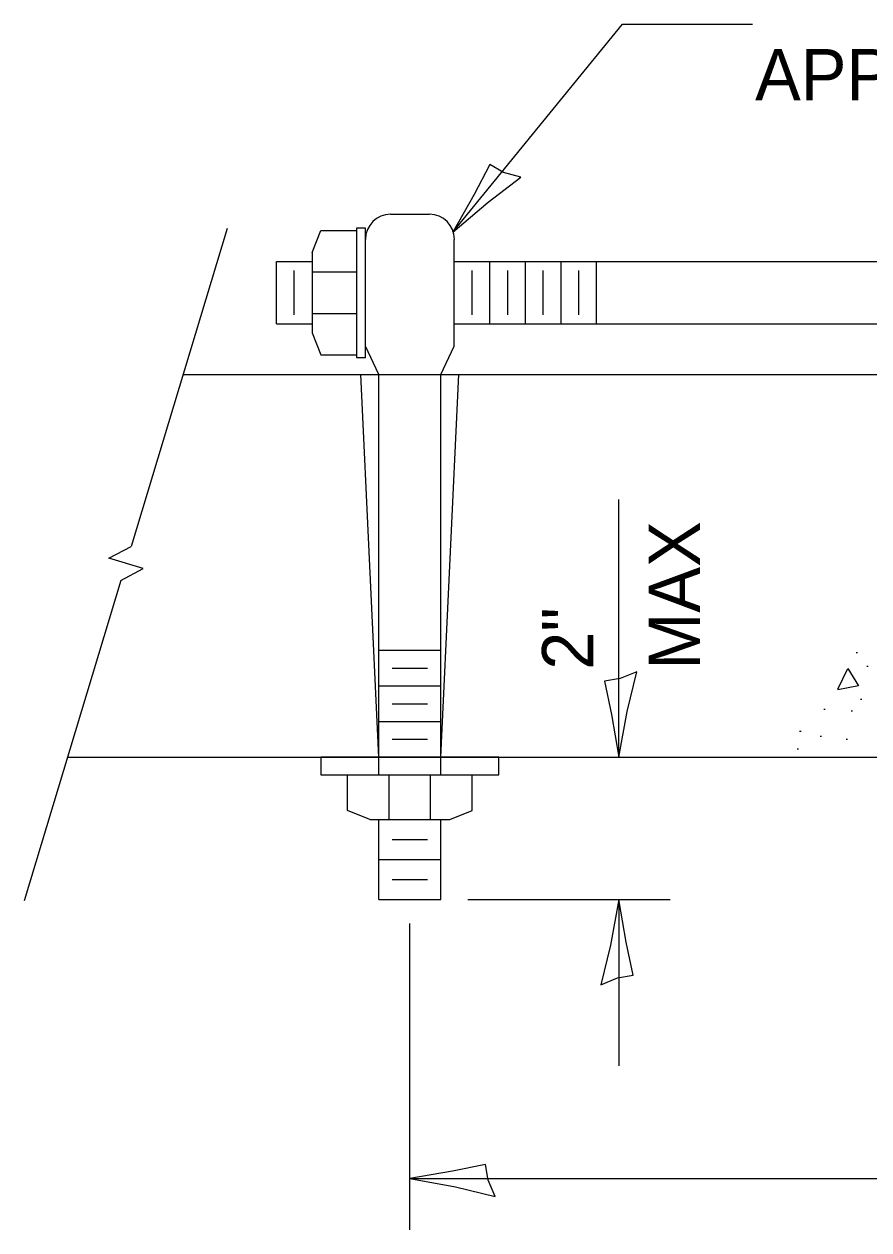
# Model space of a CAD drawing. Extents: x 2133490 to 2172050, y 2138301 to 2145980.
# Drawn here: x 2171624.1 to 2171723.1, y 2145130.7 to 2145271.8 of the extents above; entities that cross this region are included whole.
import ezdxf

# ---------------------------------------------------------------- set-up
doc = ezdxf.new("R2010")
doc.units = 0
for name, color, linetype in [('Design_PR_Roadway Dimensions', 7, 'Continuous'), ('Drainage_PR_Pipe Culvert', 7, 'Continuous'), ('Level 23', 7, 'Continuous')]:
    doc.layers.add(name, color=color, linetype=linetype)

msp = doc.modelspace()

# ---------------------------------------------------------------- linework, layer by layer
at = {"layer": 'Design_PR_Roadway Dimensions'}
for p, q in [((2171676.06, 2145169.33), (2171699.77, 2145169.33)), ((2171669.29, 2145130.65), (2171669.29, 2145166.51)), ((2171669.29, 2145136.65), (2171878.66, 2145136.65))]:
    msp.add_line(p, q, dxfattribs=at)
at = {"layer": 'Drainage_PR_Pipe Culvert'}
for p, q in [((2171667.01, 2145249.54), (2171671.57, 2145249.54)), ((2171647.89, 2145247.86), (2171636.64, 2145210.66)), ((2171657.83, 2145245.05), (2171658.87, 2145247.65)), ((2171658.87, 2145247.65), (2171663.04, 2145247.65)), ((2171663.04, 2145247.65), (2171663.04, 2145233.07)), ((2171664.08, 2145234.11), (2171664.08, 2145246.61)), ((2171674.49, 2145234.11), (2171674.49, 2145246.61)), ((2171657.83, 2145245.05), (2171657.83, 2145235.67)), ((2171653.66, 2145244.01), (2171657.83, 2145244.01)), ((2171653.66, 2145236.71), (2171653.66, 2145244.01)), ((2171655.75, 2145237.76), (2171655.75, 2145242.96)), ((2171657.83, 2145242.79), (2171663.04, 2145242.79)), ((2171674.49, 2145244.01), (2171871.89, 2145244.01)), ((2171676.58, 2145237.76), (2171676.58, 2145242.96)), ((2171678.66, 2145236.71), (2171678.66, 2145244.01)), ((2171680.75, 2145237.76), (2171680.75, 2145242.96)), ((2171682.83, 2145236.71), (2171682.83, 2145244.01)), ((2171684.91, 2145237.76), (2171684.91, 2145242.96)), ((2171687, 2145236.71), (2171687, 2145244.01)), ((2171689.08, 2145237.76), (2171689.08, 2145242.96)), ((2171691.16, 2145236.71), (2171691.16, 2145244.01)), ((2171657.83, 2145237.93), (2171663.04, 2145237.93)), ((2171653.66, 2145236.71), (2171657.83, 2145236.71)), ((2171657.83, 2145235.67), (2171658.87, 2145233.07)), ((2171674.49, 2145236.71), (2171871.89, 2145236.71)), ((2171658.87, 2145233.07), (2171663.04, 2145233.07)), ((2171665.64, 2145230.79), (2171664.08, 2145234.11)), ((2171672.93, 2145230.79), (2171674.49, 2145234.11)), ((2171642.72, 2145230.79), (2171905.23, 2145230.79)), ((2171665.64, 2145186), (2171663.56, 2145230.79)), ((2171665.64, 2145183.91), (2171665.64, 2145230.79)), ((2171672.93, 2145186), (2171675.02, 2145230.79)), ((2171672.93, 2145183.91), (2171672.93, 2145230.79)), ((2171634.04, 2145209.27), (2171636.64, 2145210.66)), ((2171638.03, 2145208.06), (2171634.04, 2145209.27)), ((2171635.43, 2145206.67), (2171638.03, 2145208.06)), ((2171635.43, 2145206.67), (2171624.1, 2145169.18)), ((2171665.64, 2145198.5), (2171672.93, 2145198.5)), ((2171721.55, 2145198.24), (2171721.72, 2145198.24)), ((2171667.2, 2145196.41), (2171671.37, 2145196.41)), ((2171722.8, 2145196.63), (2171722.97, 2145196.63)), ((2171665.64, 2145194.33), (2171672.93, 2145194.33)), ((2171667.2, 2145192.25), (2171671.37, 2145192.25)), ((2171722.09, 2145192.76), (2171722.25, 2145192.76)), ((2171717.78, 2145191.61), (2171717.95, 2145191.61)), ((2171720.97, 2145191.4), (2171721.14, 2145191.4)), ((2171665.64, 2145190.16), (2171672.93, 2145190.16)), ((2171667.2, 2145188.08), (2171671.37, 2145188.08)), ((2171714.95, 2145189.03), (2171715.12, 2145189.03)), ((2171717.36, 2145188.46), (2171717.52, 2145188.46)), ((2171720.4, 2145188.1), (2171720.57, 2145188.1)), ((2171714.64, 2145186.95), (2171714.81, 2145186.95)), ((2171629.18, 2145186), (2171918.77, 2145186)), ((2171662, 2145183.91), (2171676.58, 2145183.91)), ((2171662, 2145179.75), (2171662, 2145183.91)), ((2171666.86, 2145178.7), (2171666.86, 2145183.91)), ((2171671.72, 2145178.7), (2171671.72, 2145183.91)), ((2171676.58, 2145179.75), (2171676.58, 2145183.91)), ((2171664.6, 2145178.7), (2171662, 2145179.75)), ((2171673.97, 2145178.7), (2171676.58, 2145179.75)), ((2171664.6, 2145178.7), (2171673.97, 2145178.7)), ((2171665.64, 2145169.33), (2171665.64, 2145178.7)), ((2171672.93, 2145169.33), (2171672.93, 2145178.7)), ((2171667.2, 2145176.36), (2171671.37, 2145176.36)), ((2171665.64, 2145174.02), (2171672.93, 2145174.02)), ((2171667.2, 2145171.67), (2171671.37, 2145171.67)), ((2171665.64, 2145169.33), (2171672.93, 2145169.33))]:
    msp.add_line(p, q, dxfattribs=at)
for points in [[(2171663.04, 2145232.79), (2171664.08, 2145232.79), (2171664.08, 2145247.92), (2171663.04, 2145247.92)], [(2171679.7, 2145186), (2171658.87, 2145186), (2171658.87, 2145183.91), (2171679.7, 2145183.91)]]:
    msp.add_lwpolyline(points, close=True, dxfattribs=at)
for points in [[(2171719.43, 2145193.96), (2171720.6, 2145196.38)], [(2171720.6, 2145196.38), (2171721.85, 2145194.33)], [(2171721.85, 2145194.33), (2171719.41, 2145193.87)]]:
    msp.add_lwpolyline(points, dxfattribs=at)
for centre, start, end in [((2171667.01, 2145246.61), 90, 180), ((2171671.57, 2145246.61), 0, 90)]:
    msp.add_arc(centre, 2.93, start, end, dxfattribs=at)
at = {"layer": 'Level 23'}
for p, q in [((2171674.33, 2145247.44), (2171694.2, 2145271.8)), ((2171694.2, 2145271.8), (2171709.41, 2145271.8)), ((2171693.77, 2145186), (2171693.77, 2145216.15)), ((2171693.77, 2145169.33), (2171693.77, 2145149.84))]:
    msp.add_line(p, q, dxfattribs=at)
for points in [[(2171682.27, 2145253.87), (2171680.27, 2145254.45), (2171678.64, 2145255.37), (2171676.82, 2145251.87), (2171674.33, 2145247.44), (2171678.45, 2145250.96)], [(2171695.86, 2145195.99), (2171693.94, 2145195.18), (2171692.09, 2145194.87), (2171692.9, 2145191), (2171693.77, 2145186), (2171694.74, 2145191.33)], [(2171691.67, 2145159.33), (2171693.6, 2145160.14), (2171695.44, 2145160.46), (2171694.63, 2145164.33), (2171693.77, 2145169.33), (2171692.8, 2145163.99)], [(2171679.28, 2145134.56), (2171678.47, 2145136.48), (2171678.16, 2145138.32), (2171674.29, 2145137.52), (2171669.29, 2145136.65), (2171674.62, 2145135.68)]]:
    msp.add_lwpolyline(points, close=True, dxfattribs=at)

# ---------------------------------------------------------------- texts
msp.add_text('APPROVED EQUAL', height=6, dxfattribs=at).set_placement((2171709.73, 2145262.88))
for s, p in [('MAX', (2171703.27, 2145196.22)), ('2"', (2171690.77, 2145196.22))]:
    msp.add_text(s, height=6, rotation=90, dxfattribs=at).set_placement(p)

doc.saveas('drawing.dxf')
